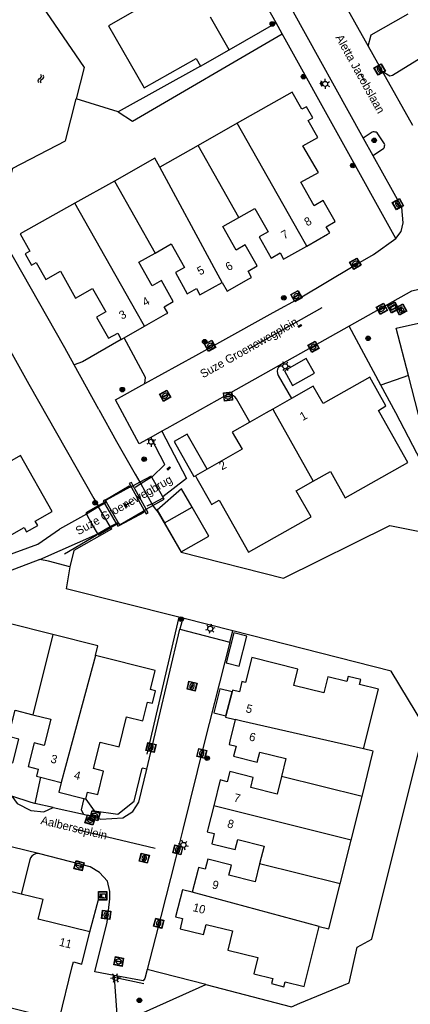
# Model space of a CAD drawing. Header units: metres. Extents: x 93870 to 95789, y 463036 to 464040.
# Tile 329 of 344: x 95604 to 95651, y 463429 to 463547. Entities that reach past the tile are written whole.
import ezdxf
from ezdxf.enums import TextEntityAlignment as Align

# ---------------------------------------------------------------- set-up
doc = ezdxf.new("R2010")
doc.units = ezdxf.units.M
doc.header["$LTSCALE"] = 25.4
for name, color, linetype in [('B_BEBOUWINGSGRENS_0', 1, 'Continuous'), ('B_LUIFEL_1', 200, 'Continuous'), ('B_TUSSENMUUR_0', 7, 'Continuous'), ('G_GRENS_ALGEMEEN_0', 7, 'Continuous'), ('K_KUNSTWERKGRENS_0', 1, 'Continuous'), ('K_KUNSTWERKGRENS_1', 1, 'Continuous'), ('Q_BALUSTRADE_LIJN_0', 193, 'Continuous'), ('Q_BALUSTRADE_LIJN_1', 193, 'Continuous'), ('Q_BOOM_0', 3, 'Continuous'), ('Q_CAI-KAST_0', 10, 'Continuous'), ('Q_DAMWAND_0', 6, 'Continuous'), ('Q_ELEKTRAKAST_0', 7, 'Continuous'), ('Q_INSPECTIE_OF_RIOOLPUT_0', 253, 'Continuous'), ('Q_KOLK_0', 254, 'Continuous'), ('Q_LICHTMAST_0', 2, 'Continuous'), ('Q_STRAATNAAMBORD_0', 7, 'Continuous'), ('S_GBKN_SYMBOOL_OV_GROOT_0', 7, 'Continuous'), ('S_GBKN_SYMBOOL_OV_GROOT_1', 7, 'Continuous'), ('S_GBKN_SYMBOOL_WATER_0', 7, 'Continuous'), ('T_CULTUURGRENS_0', 76, 'Continuous'), ('T_HAAG_0', 87, 'Continuous'), ('T_HEK_0', 57, 'Continuous'), ('T_HEK_LIJN_0', 6, 'Continuous'), ('T_MUUR_30CM_LIJN_0', 10, 'Continuous'), ('T_WALBESCHERMING_0', 45, 'Continuous'), ('V_WEGGRENS_0', 7, 'Continuous'), ('V_WEGGRENS_1', 7, 'Continuous'), ('Z_GBKN_HUISNUMMER_0', 252, 'Continuous'), ('Z_KUNSTWERKNAAM_1', 252, 'Continuous'), ('Z_STRAATNAAM_0', 252, 'Continuous')]:
    doc.layers.add(name, color=color, linetype=linetype)

# ---------------------------------------------------------------- blocks, each defined once
blk = doc.blocks.new('Q_STRAATNAAMBORD')
for points in [[(-0.5, 0.5), (0.5, 0.5), (0.5, -0.5), (-0.5, -0.5)], [(-0.37, 0.22), (0.36, 0.22), (0.36, -0.21), (-0.37, -0.21)]]:
    blk.add_lwpolyline(points, close=True)
for points in [[(-0.44, 0.46), (0.44, 0.46, -0.414214), (0.46, 0.44), (0.46, -0.44, -0.414214), (0.44, -0.46), (-0.44, -0.46, -0.414214), (-0.46, -0.44), (-0.46, 0.44), (-0.46, 0.44), (-0.46, 0.45), (-0.46, 0.45), (-0.46, 0.45), (-0.46, 0.45), (-0.46, 0.45), (-0.46, 0.45), (-0.46, 0.46), (-0.46, 0.46), (-0.46, 0.46), (-0.45, 0.46), (-0.45, 0.46), (-0.45, 0.46), (-0.45, 0.46), (-0.45, 0.46), (-0.45, 0.46), (-0.44, 0.46), (-0.44, 0.46)], [(-0.29, 0.16), (0.28, 0.16, -0.414214), (0.3, 0.14), (0.3, -0.13, -0.414214), (0.28, -0.16), (-0.29, -0.16, -0.414214), (-0.31, -0.13), (-0.31, 0.14), (-0.31, 0.14), (-0.31, 0.14), (-0.31, 0.14), (-0.31, 0.15), (-0.31, 0.15), (-0.31, 0.15), (-0.3, 0.15), (-0.3, 0.15), (-0.3, 0.15), (-0.3, 0.16), (-0.3, 0.16), (-0.3, 0.16), (-0.3, 0.16), (-0.29, 0.16), (-0.29, 0.16), (-0.29, 0.16), (-0.29, 0.16), (-0.29, 0.16)]]:
    blk.add_lwpolyline(points, format="xyb")
blk = doc.blocks.new('Q_CAI-KAST')
for points in [[(-0.5, 0.5), (0.5, 0.5), (0.5, -0.5), (-0.5, -0.5)], [(-0.26, 0.26), (0.25, 0.26), (0.25, 0.19), (-0.26, 0.19)], [(-0.26, 0.11), (0.25, 0.11), (0.25, -0.33), (-0.26, -0.33)]]:
    blk.add_lwpolyline(points, close=True)
blk.add_lwpolyline([(-0.44, 0.46), (0.44, 0.46, -0.414214), (0.46, 0.44), (0.46, -0.44, -0.414214), (0.44, -0.46), (-0.44, -0.46, -0.414214), (-0.46, -0.44), (-0.46, 0.44), (-0.46, 0.44), (-0.46, 0.45), (-0.46, 0.45), (-0.46, 0.45), (-0.46, 0.45), (-0.46, 0.45), (-0.46, 0.45), (-0.46, 0.46), (-0.46, 0.46), (-0.46, 0.46), (-0.45, 0.46), (-0.45, 0.46), (-0.45, 0.46), (-0.45, 0.46), (-0.45, 0.46), (-0.45, 0.46), (-0.44, 0.46), (-0.44, 0.46)], format="xyb")
blk.add_circle((-0.18, -0.03), 0.0354)
blk = doc.blocks.new('Q_ELEKTRAKAST')
for points in [[(-0.5, 0.5), (0.5, 0.5), (0.5, -0.5), (-0.5, -0.5)], [(-0.26, 0.26), (0.25, 0.26), (0.25, 0.19), (-0.26, 0.19)], [(-0.26, 0.11), (0.25, 0.11), (0.25, -0.33), (-0.26, -0.33)]]:
    blk.add_lwpolyline(points, close=True)
blk.add_lwpolyline([(-0.44, 0.46), (0.44, 0.46, -0.414214), (0.46, 0.44), (0.46, -0.44, -0.414214), (0.44, -0.46), (-0.44, -0.46, -0.414214), (-0.46, -0.44), (-0.46, 0.44), (-0.46, 0.44), (-0.46, 0.45), (-0.46, 0.45), (-0.46, 0.45), (-0.46, 0.45), (-0.46, 0.45), (-0.46, 0.45), (-0.46, 0.46), (-0.46, 0.46), (-0.46, 0.46), (-0.45, 0.46), (-0.45, 0.46), (-0.45, 0.46), (-0.45, 0.46), (-0.45, 0.46), (-0.45, 0.46), (-0.44, 0.46), (-0.44, 0.46)], format="xyb")
blk.add_lwpolyline([(-0.18, 0, -1), (-0.18, -0.07, -1)], format="xyb", close=True)
blk.add_lwpolyline([(0.04, 0.09), (-0.06, -0.11), (0.04, -0.11), (-0.06, -0.31)])
blk = doc.blocks.new('Q_LICHTMAST')
for points in [[(-0.26, 0.15), (-0.52, 0.3)], [(0, 0.3), (0, 0.6)], [(0.26, 0.15), (0.52, 0.3)], [(-0.26, -0.15), (-0.52, -0.3)], [(0, -0.3), (0, -0.6)], [(0.26, -0.15), (0.52, -0.3)]]:
    blk.add_lwpolyline(points)
blk.add_circle((0, 0), 0.3)
blk = doc.blocks.new('Q_KOLK')
blk.add_lwpolyline([(-0.5, 0.5), (0.5, 0.5), (0.5, -0.5), (-0.5, -0.5)], close=True)
for points in [[(-0.44, 0.46), (0.44, 0.46, -0.414214), (0.46, 0.44), (0.46, -0.44, -0.414214), (0.44, -0.46), (-0.44, -0.46, -0.414214), (-0.46, -0.44), (-0.46, 0.44, -0.414214), (-0.44, 0.46)], [(-0.34, 0.1, 0.380426), (-0.28, -0.18)], [(-0.01, 0.27, 0.240218), (-0.34, 0.1)], [(-0.19, 0.04, 0.853344), (-0.19, -0.03)], [(0.33, 0.11, 0.240191), (-0.01, 0.27)], [(0.18, -0.03, 0.849746), (0.18, 0.04)], [(0.27, -0.18, 0.380426), (0.33, 0.11)], [(-0.28, -0.18, 0.148452), (0.01, -0.26)], [(0.01, -0.26, 0.131742), (0.27, -0.18)]]:
    blk.add_lwpolyline(points, format="xyb")
for points in [[(-0.19, 0.04), (0.18, 0.04)], [(0.18, -0.03), (-0.19, -0.03)]]:
    blk.add_lwpolyline(points)
blk = doc.blocks.new('Q_INSPECTIE_OF_RIOOLPUT')
blk.add_lwpolyline([(-0.5, 0.5), (0.5, 0.5), (0.5, -0.5), (-0.5, -0.5)], close=True)
for points in [[(-0.44, 0.46), (0.44, 0.46, -0.414214), (0.46, 0.44), (0.46, -0.44, -0.414214), (0.44, -0.46), (-0.44, -0.46, -0.414214), (-0.46, -0.44), (-0.46, 0.44), (-0.46, 0.44), (-0.46, 0.45), (-0.46, 0.45), (-0.46, 0.45), (-0.46, 0.45), (-0.46, 0.45), (-0.46, 0.45), (-0.46, 0.46), (-0.46, 0.46), (-0.46, 0.46), (-0.45, 0.46), (-0.45, 0.46), (-0.45, 0.46), (-0.45, 0.46), (-0.45, 0.46), (-0.45, 0.46), (-0.44, 0.46), (-0.44, 0.46)], [(-0.34, 0.1, 0.380426), (-0.28, -0.18)], [(-0.01, 0.27, 0.240218), (-0.34, 0.1)], [(-0.19, 0.04, 0.853344), (-0.19, -0.03)], [(0.33, 0.11, 0.240191), (-0.01, 0.27)], [(0.18, -0.03, 0.849746), (0.18, 0.04)], [(0.27, -0.18, 0.380426), (0.33, 0.11)], [(-0.28, -0.18, 0.148452), (0.01, -0.26)], [(0.01, -0.26, 0.131742), (0.27, -0.18)]]:
    blk.add_lwpolyline(points, format="xyb")
for points in [[(-0.19, 0.04), (0.18, 0.04)], [(0.18, -0.03), (-0.19, -0.03)]]:
    blk.add_lwpolyline(points)
blk = doc.blocks.new('Q_BOOM')
for radius in [0.27, 0.18, 0.09]:
    blk.add_circle((0, 0), radius)
blk = doc.blocks.new('S_GBKN_SYMBOOL_WATER')
for points in [[(-0.5, 0.15), (-0.44, 0.21), (-0.31, 0.27), (-0.19, 0.27), (-0.06, 0.21), (0, 0.15), (0.06, 0.09), (0.19, 0.02), (0.31, 0.02), (0.44, 0.09), (0.5, 0.15)], [(-0.5, -0.15), (-0.44, -0.09), (-0.31, -0.02), (-0.19, -0.02), (-0.06, -0.09), (0, -0.15), (0.06, -0.21), (0.19, -0.27), (0.31, -0.27), (0.44, -0.21), (0.5, -0.15)]]:
    blk.add_lwpolyline(points)
blk = doc.blocks.new('S_GBKN_SYMBOOL_OV_GROOT')
for points in [[(-0.21875, 0.0625), (0.21875, 0.0625)], [(-0.21875, 0), (0.21875, 0)], [(-0.1875, 0.0625), (-0.1875, 0)], [(-0.125, 0.09375), (-0.125, 0.0625)], [(-0.125, 0), (-0.125, -0.0625)], [(-0.0625, 0.0625), (-0.0625, 0)], [(0, 0.09375), (0, 0.0625)], [(0, 0), (0, -0.0625)], [(0.0625, 0.0625), (0.0625, 0)], [(0.125, 0.09375), (0.125, 0.0625)], [(0.125, 0), (0.125, -0.0625)], [(0.1875, 0.0625), (0.1875, 0)], [(-0.21875, -0.0625), (0.21875, -0.0625)], [(-0.1875, -0.0625), (-0.1875, -0.09375)], [(-0.0625, -0.0625), (-0.0625, -0.09375)], [(0.0625, -0.0625), (0.0625, -0.09375)], [(0.1875, -0.0625), (0.1875, -0.09375)]]:
    blk.add_lwpolyline(points)

msp = doc.modelspace()

# ---------------------------------------------------------------- linework, layer by layer
at = {"layer": 'B_BEBOUWINGSGRENS_0'}
for p, q in [((95628.84, 463543.46), (95626.61, 463547.35)), ((95625.4, 463541.51), (95628.84, 463543.46)), ((95629.81, 463534.66), (95625.12, 463532.01)), ((95625.12, 463532.01), (95620.54, 463529.43)), ((95615.1, 463527.75), (95610.39, 463525.1)), ((95616.26, 463508.98), (95618.71, 463510.37)), ((95615.93, 463508.79), (95616.26, 463508.98)), ((95636.43, 463503.28), (95639.04, 463504.76)), ((95636.28, 463501.7), (95634.05, 463500.44)), ((95626.2, 463493.26), (95624.79, 463492.46)), ((95620.23, 463488.36), (95621.11, 463486.82)), ((95621.11, 463486.82), (95624.41, 463488.71)), ((95629.18, 463466.58), (95628.45, 463463.71)), ((95644.73, 463454.08), (95646.04, 463459.32)), ((95606.28, 463456.37), (95608.75, 463455.74)), ((95611.45, 463453.82), (95611.69, 463453.76)), ((95643.42, 463448.84), (95644.73, 463454.08)), ((95642.11, 463443.6), (95643.42, 463448.84)), ((95603.95, 463442.37), (95601.18, 463443.06))]:
    msp.add_line(p, q, dxfattribs=at)
for points in [[(95616.37, 463550.18), (95617.54, 463548.13), (95614.42, 463546.35), (95618.67, 463538.89), (95624.89, 463542.41), (95625.4, 463541.51)], [(95637.66, 463531.97), (95639.43, 463532.97), (95638.29, 463535), (95638.83, 463535.3), (95638.07, 463536.64), (95637.53, 463536.34), (95636.38, 463538.37), (95629.81, 463534.66)], [(95638.11, 463519.97), (95640.59, 463521.38), (95640.86, 463521.53), (95640.44, 463522.28), (95641.52, 463522.89), (95640.09, 463525.42), (95639, 463524.8), (95637.41, 463527.6), (95639.51, 463528.77), (95637.66, 463531.97)], [(95620.54, 463529.43), (95619.95, 463530.48), (95615.1, 463527.75)], [(95610.39, 463525.1), (95603.82, 463521.41), (95604.98, 463519.36), (95604.43, 463519.05), (95605.2, 463517.69), (95605.75, 463518), (95606.9, 463515.96), (95608.65, 463516.94), (95610.47, 463513.73), (95612.49, 463514.89), (95614.07, 463512.08), (95612.98, 463511.46), (95614.41, 463508.94), (95615.5, 463509.55), (95615.93, 463508.79)], [(95629.98, 463523.38), (95631.9, 463524.47), (95633.49, 463521.67), (95632.41, 463521.05), (95633.85, 463518.53), (95634.93, 463519.15), (95635.35, 463518.4), (95635.61, 463518.55), (95638.11, 463519.97)], [(95627.98, 463515.61), (95628.59, 463514.55), (95631.2, 463516.04), (95631.52, 463516.22), (95631.1, 463516.96), (95632.18, 463517.58), (95630.74, 463520.11), (95629.66, 463519.49), (95628.07, 463522.29), (95629.98, 463523.38)], [(95619.98, 463519.13), (95621.91, 463520.22), (95623.5, 463517.4), (95622.41, 463516.79), (95623.83, 463514.26), (95624.92, 463514.88), (95625.34, 463514.12), (95625.68, 463514.31), (95627.98, 463515.61)], [(95618.71, 463510.37), (95621.24, 463511.8), (95621.49, 463511.94), (95621.07, 463512.7), (95622.15, 463513.31), (95620.73, 463515.84), (95619.64, 463515.22), (95618.05, 463518.04), (95619.98, 463519.13)], [(95639.04, 463504.76), (95638.06, 463506.5), (95635.45, 463505.02), (95636.43, 463503.28)], [(95646.86, 463500), (95646.7, 463500.28), (95647.58, 463500.82), (95645.65, 463504.25), (95640.08, 463501.1), (95638.9, 463503.18), (95636.28, 463501.7)], [(95634.05, 463500.44), (95633.27, 463500), (95631.29, 463498.88)], [(95638.9, 463491.82), (95640.97, 463492.98), (95642.73, 463489.84), (95650.21, 463494.05), (95646.86, 463500)], [(95631.29, 463498.88), (95629.21, 463497.7), (95630.39, 463495.63), (95626.2, 463493.26)], [(95601.29, 463486.89), (95602.27, 463485.13), (95604.3, 463486.28), (95604.6, 463485.74), (95605.94, 463486.5), (95605.63, 463487.04), (95607.65, 463488.19), (95603.88, 463494.88), (95602.83, 463494.29)], [(95624.79, 463492.46), (95624.97, 463492.13), (95626.59, 463489.27), (95626.73, 463489.03), (95627.63, 463489.54), (95631.14, 463483.32), (95638.63, 463487.53), (95636.86, 463490.66), (95638.9, 463491.82)], [(95624.41, 463488.71), (95623.15, 463490.91), (95620.23, 463488.36)], [(95607.76, 463473.44), (95602.37, 463474.8), (95602.08, 463473.63)], [(95612.84, 463470.93), (95613.13, 463472.09), (95607.76, 463473.44)], [(95630.03, 463469.66), (95630.96, 463473.25), (95629.39, 463473.65), (95628.46, 463470.07), (95630.03, 463469.66)], [(95616.56, 463463.59), (95618.5, 463463.11), (95619.06, 463465.37), (95619.67, 463465.22), (95620.04, 463466.71), (95619.44, 463466.86), (95620, 463469.14), (95612.84, 463470.93)], [(95636.58, 463467.37), (95637.07, 463469.31), (95631.56, 463470.71), (95630.8, 463467.72), (95630.37, 463467.84), (95630.06, 463466.6), (95629.23, 463466.79), (95629.18, 463466.58)], [(95644.91, 463459.76), (95646.7, 463466.91), (95644.42, 463467.47), (95644.57, 463468.07), (95643.08, 463468.44), (95642.93, 463467.84), (95640.66, 463468.4), (95640.17, 463466.47), (95636.58, 463467.37)], [(95601.23, 463457.64), (95601.52, 463457.57), (95601.74, 463458.41), (95602.95, 463458.11), (95603.66, 463460.94), (95602.45, 463461.25), (95603.25, 463464.39), (95605.37, 463463.85)], [(95605.37, 463463.85), (95607.51, 463463.31), (95606.72, 463460.17), (95605.51, 463460.47), (95604.79, 463457.64), (95606, 463457.34), (95605.79, 463456.49), (95606.28, 463456.37)], [(95611.69, 463453.76), (95611.9, 463454.6), (95613.11, 463454.29), (95613.81, 463457.11), (95612.6, 463457.41), (95613.39, 463460.57), (95615.67, 463460), (95616.56, 463463.59)], [(95628.45, 463463.71), (95628.4, 463463.57), (95629.57, 463463.27)], [(95629.57, 463463.27), (95628.92, 463460.67), (95628.83, 463460.3), (95629.67, 463460.09), (95629.36, 463458.88), (95632.18, 463458.18), (95632.49, 463459.39), (95635.63, 463458.6), (95635.09, 463456.47)], [(95646.04, 463459.32), (95646.08, 463459.47), (95644.91, 463459.76)], [(95635.09, 463456.47), (95634.56, 463454.34), (95631.42, 463455.12), (95631.72, 463456.34), (95628.9, 463457.04), (95628.6, 463455.83), (95627.77, 463456.04), (95626.99, 463452.95)], [(95608.75, 463455.74), (95608.45, 463454.58), (95611.45, 463453.82)], [(95626.99, 463452.95), (95626.29, 463450.16), (95626.21, 463449.83), (95627.05, 463449.63), (95626.75, 463448.41), (95629.57, 463447.7), (95629.87, 463448.92), (95633.01, 463448.13), (95632.48, 463445.99)], [(95632.48, 463445.99), (95631.94, 463443.86), (95628.8, 463444.65), (95629.11, 463445.86), (95626.29, 463446.57), (95625.98, 463445.35), (95625.15, 463445.56), (95625.07, 463445.22), (95624.41, 463442.61)], [(95624.41, 463442.61), (95623.25, 463442.9), (95622.43, 463439.65), (95623.27, 463439.44), (95622.96, 463438.23), (95625.77, 463437.53), (95626.08, 463438.74), (95629.24, 463437.96), (95628.68, 463435.66), (95632.26, 463434.77), (95631.77, 463432.84), (95634.05, 463432.27), (95633.89, 463431.67), (95635.39, 463431.29), (95635.54, 463431.89), (95637.81, 463431.32), (95639.6, 463438.5)], [(95639.6, 463438.5), (95640.76, 463438.21), (95642.11, 463443.6)], [(95612.18, 463437.84), (95605.99, 463439.37), (95606.57, 463441.72), (95603.95, 463442.37)], [(95598.75, 463433.45), (95601.03, 463432.88), (95600.16, 463429.39), (95608.5, 463427.31), (95610.07, 463433.7), (95610.21, 463434.25), (95611.22, 463433.99), (95612.18, 463437.84)]]:
    msp.add_lwpolyline(points, dxfattribs=at)
at = {"layer": 'B_LUIFEL_1'}
for points in [[(95626.2, 463493.26), (95623.82, 463497.46), (95622.24, 463496.57)], [(95622.24, 463496.57), (95624.62, 463492.36), (95624.79, 463492.46)], [(95621.11, 463486.82), (95623.1, 463483.35), (95626.4, 463485.24), (95624.41, 463488.71)], [(95629.18, 463466.58), (95627.73, 463466.95), (95627, 463464.08), (95628.45, 463463.71)], [(95628.45, 463463.71), (95629.18, 463466.58), (95629.18, 463466.58)]]:
    msp.add_lwpolyline(points, dxfattribs=at)
at = {"layer": 'B_TUSSENMUUR_0'}
for p, q in [((95629.98, 463523.38), (95625.12, 463532.01)), ((95615.1, 463527.75), (95619.98, 463519.13)), ((95607.76, 463473.44), (95605.37, 463463.85)), ((95644.73, 463454.08), (95635.09, 463456.47)), ((95642.11, 463443.6), (95632.48, 463445.99))]:
    msp.add_line(p, q, dxfattribs=at)
for points in [[(95638.11, 463519.97), (95637.13, 463521.71), (95629.81, 463534.66)], [(95627.98, 463515.61), (95627.03, 463517.37), (95620.54, 463529.43)], [(95618.71, 463510.37), (95617.73, 463512.11), (95610.39, 463525.1)], [(95634.05, 463500.44), (95634.3, 463500), (95638.9, 463491.82)], [(95612.84, 463470.93), (95609.27, 463457.67), (95608.75, 463455.74)], [(95644.91, 463459.76), (95630.36, 463463.09), (95629.57, 463463.27)], [(95643.42, 463448.84), (95628.93, 463452.47), (95626.99, 463452.95)], [(95639.6, 463438.5), (95626.34, 463442.09), (95624.41, 463442.61)]]:
    msp.add_lwpolyline(points, dxfattribs=at)
at = {"layer": 'G_GRENS_ALGEMEEN_0'}
for p, q in [((95623.29, 463475.42), (95622.95, 463474.08)), ((95628.93, 463472.53), (95629.29, 463473.9)), ((95618.98, 463457.33), (95618.42, 463457.47)), ((95606.28, 463456.37), (95605.6, 463453.23)), ((95626.03, 463431.57), (95619.04, 463433.36)), ((95615.07, 463432.65), (95615.09, 463432.43)), ((95615.09, 463432.43), (95615.49, 463426.8))]:
    msp.add_line(p, q, dxfattribs=at)
for points in [[(95645.46, 463543.89), (95645.83, 463545.25), (95650.25, 463547.76)], [(95615.57, 463536.05), (95617.29, 463534.92), (95635.19, 463545.37)], [(95647.13, 463540.9), (95648.05, 463540.36), (95648.39, 463540.43), (95652.83, 463543.19)], [(95615.93, 463508.79), (95611.28, 463506.1), (95610.29, 463505.76)], [(95618.75, 463503.49), (95618.83, 463504.24), (95616.26, 463508.98)], [(95635.09, 463505.83), (95634.88, 463505.67), (95634.72, 463505.46), (95634.62, 463505.22), (95634.59, 463504.97), (95634.62, 463504.71), (95634.71, 463504.47), (95636.28, 463501.7)], [(95631.29, 463498.88), (95630.66, 463500), (95629.71, 463501.67), (95629.56, 463501.87), (95629.35, 463502.03), (95629.11, 463502.14), (95628.86, 463502.17), (95628.6, 463502.14), (95628.36, 463502.05)], [(95611.45, 463453.82), (95611.15, 463452.45), (95611.4, 463451.96)], [(95606.19, 463447.2), (95605.93, 463447.22), (95605.68, 463447.18), (95605.44, 463447.08), (95605.24, 463446.92), (95605.08, 463446.71), (95604.98, 463446.47), (95603.95, 463442.37)]]:
    msp.add_lwpolyline(points, dxfattribs=at)
at = {"layer": 'K_KUNSTWERKGRENS_0'}
for p, q in [((95619.5, 463492.42), (95618.14, 463491.69)), ((95616.87, 463491.55), (95617.11, 463491.13)), ((95617.11, 463491.13), (95618.68, 463488.32)), ((95618.92, 463488.46), (95617.36, 463491.26)), ((95613.87, 463489.25), (95613.92, 463489.16)), ((95613.92, 463489.16), (95615.32, 463486.76)), ((95614.16, 463489.31), (95614.11, 463489.4)), ((95615.67, 463486.66), (95614.16, 463489.31)), ((95611.76, 463487.88), (95611.77, 463487.85)), ((95611.77, 463487.85), (95612.38, 463486.76)), ((95618.68, 463488.32), (95618.91, 463487.89)), ((95612.38, 463486.76), (95613.1, 463485.53)), ((95615.32, 463486.76), (95615.38, 463486.66)), ((95615.74, 463486.55), (95615.67, 463486.66)), ((95613.1, 463485.53), (95613.11, 463485.51)), ((95613.11, 463485.51), (95613.18, 463485.4)), ((95613.18, 463485.4), (95614.67, 463486.26))]:
    msp.add_line(p, q, dxfattribs=at)
for points in [[(95617.36, 463491.26), (95617.15, 463491.64), (95616.87, 463491.55)], [(95613.16, 463488.85), (95611.68, 463488.01), (95611.76, 463487.88)], [(95614.11, 463489.4), (95614, 463489.58), (95613.75, 463489.47), (95613.87, 463489.25)], [(95618.91, 463487.89), (95619.16, 463488.03), (95618.92, 463488.46)], [(95615.38, 463486.66), (95615.52, 463486.42), (95615.74, 463486.55)]]:
    msp.add_lwpolyline(points, dxfattribs=at)
at = {"layer": 'K_KUNSTWERKGRENS_1'}
for p, q in [((95619.5, 463492.42), (95618.14, 463491.69)), ((95619.56, 463492.3), (95619.5, 463492.42)), ((95619.57, 463492.28), (95619.56, 463492.3)), ((95620.91, 463489.96), (95619.57, 463492.28)), ((95617.36, 463491.26), (95617.11, 463491.13)), ((95618.14, 463491.69), (95617.36, 463491.26)), ((95613.87, 463489.25), (95613.16, 463488.85)), ((95618.92, 463488.46), (95619.72, 463488.91)), ((95615.74, 463486.55), (95618.66, 463488.12)), ((95618.68, 463488.32), (95618.92, 463488.46)), ((95614.67, 463486.26), (95615.38, 463486.66)), ((95615.38, 463486.66), (95615.58, 463486.78)), ((95615.58, 463486.78), (95615.74, 463486.55))]:
    msp.add_line(p, q, dxfattribs=at)
for points in [[(95616.96, 463491.11), (95616.89, 463491.23), (95614.03, 463489.56), (95614.11, 463489.4)], [(95617.11, 463491.13), (95616.99, 463491.07), (95616.96, 463491.11)], [(95619.72, 463488.91), (95621.08, 463489.68), (95620.91, 463489.96)], [(95614.11, 463489.4), (95614.11, 463489.39), (95613.87, 463489.25)], [(95618.66, 463488.12), (95618.57, 463488.25), (95618.64, 463488.3), (95618.68, 463488.32)]]:
    msp.add_lwpolyline(points, dxfattribs=at)
at = {"layer": 'Q_BALUSTRADE_LIJN_0'}
msp.add_line((95609.14, 463483.13), (95613.02, 463485.38), dxfattribs=at)
at = {"layer": 'Q_BALUSTRADE_LIJN_1'}
for p, q in [((95619.56, 463492.3), (95618.26, 463491.48)), ((95619.58, 463492.31), (95619.56, 463492.3)), ((95616.96, 463491.11), (95614.11, 463489.56)), ((95616.97, 463491.12), (95616.96, 463491.11)), ((95618.26, 463491.48), (95617.6, 463491.06)), ((95613.22, 463488.74), (95611.77, 463487.85)), ((95613.92, 463489.16), (95613.22, 463488.74)), ((95614.16, 463489.31), (95613.92, 463489.16)), ((95614.16, 463489.31), (95614.16, 463489.31)), ((95619.6, 463489.12), (95618.97, 463488.82)), ((95611.77, 463487.85), (95611.73, 463487.83)), ((95615.79, 463486.62), (95618.54, 463488.22)), ((95613.1, 463485.53), (95614.6, 463486.37)), ((95614.6, 463486.37), (95615.32, 463486.76)), ((95615.32, 463486.76), (95615.53, 463486.88)), ((95613.08, 463485.52), (95613.1, 463485.53))]:
    msp.add_line(p, q, dxfattribs=at)
msp.add_lwpolyline([(95620.98, 463489.83), (95619.7, 463489.16), (95619.6, 463489.12)], dxfattribs=at)
at = {"layer": 'Q_DAMWAND_0'}
for p, q in [((95618.14, 463491.69), (95618.14, 463491.69)), ((95618.14, 463491.69), (95618.26, 463491.48)), ((95618.26, 463491.48), (95619.6, 463489.12)), ((95612.66, 463489.75), (95613.16, 463488.85)), ((95613.22, 463488.74), (95613.16, 463488.85)), ((95614.6, 463486.37), (95613.22, 463488.74)), ((95619.6, 463489.12), (95619.72, 463488.91)), ((95614.67, 463486.26), (95614.6, 463486.37)), ((95609.77, 463481.56), (95609.32, 463478.93)), ((95615.49, 463426.8), (95626.03, 463431.57))]:
    msp.add_line(p, q, dxfattribs=at)
for points in [[(95602.05, 463525.94), (95602.94, 463529.28), (95609.26, 463532.55), (95610.55, 463537.58)], [(95613.26, 463500.41), (95615.34, 463496.57), (95617.59, 463492.66), (95618.14, 463491.69)], [(95619.72, 463488.91), (95619.85, 463488.67), (95620.36, 463488.08)], [(95614.67, 463486.26), (95614.78, 463486.06), (95610.26, 463483.5), (95609.77, 463481.56)]]:
    msp.add_lwpolyline(points, dxfattribs=at)
at = {"layer": 'T_CULTUURGRENS_0'}
for p, q in [((95650.28, 463504.47), (95646.98, 463503.3)), ((95607.79, 463452.75), (95605.6, 463453.23))]:
    msp.add_line(p, q, dxfattribs=at)
for points in [[(95602.85, 463454.12), (95603.49, 463453.24), (95605.1, 463452.39), (95606.66, 463452.23), (95607.79, 463452.75)], [(95605.6, 463453.23), (95605.14, 463453.34), (95602.85, 463454.12)]]:
    msp.add_lwpolyline(points, dxfattribs=at)
at = {"layer": 'T_HAAG_0'}
for points in [[(95591.53, 463479.4), (95601.92, 463482.8), (95605.94, 463484.27), (95608.55, 463486.06)], [(95606.19, 463482.44), (95601.49, 463480.66), (95596.79, 463479.33), (95590.75, 463477.09)], [(95609.77, 463481.56), (95607.24, 463482.24), (95606.19, 463482.44)]]:
    msp.add_lwpolyline(points, dxfattribs=at)
at = {"layer": 'T_HEK_0'}
for p, q in [((95628.84, 463543.46), (95634.45, 463546.71)), ((95625.4, 463541.51), (95615.57, 463536.05)), ((95615.57, 463536.05), (95610.55, 463537.58)), ((95646.98, 463503.3), (95643.18, 463510.37)), ((95611.76, 463487.88), (95608.55, 463486.06)), ((95606.19, 463482.44), (95613.11, 463485.51))]:
    msp.add_line(p, q, dxfattribs=at)
for points in [[(95654.84, 463488.34), (95648.76, 463500), (95646.98, 463503.3)], [(95611.69, 463453.76), (95612.67, 463452.33), (95615.52, 463451.95), (95617.47, 463453.51), (95618.42, 463457.47)]]:
    msp.add_lwpolyline(points, dxfattribs=at)
at = {"layer": 'T_HEK_LIJN_0'}
for p, q in [((95622.83, 463475.53), (95618.99, 463459.15)), ((95615.09, 463432.43), (95618.62, 463431.68))]:
    msp.add_line(p, q, dxfattribs=at)
at = {"layer": 'T_MUUR_30CM_LIJN_0'}
msp.add_line((95612.18, 463437.84), (95613.33, 463442.17), dxfattribs=at)
at = {"layer": 'T_WALBESCHERMING_0'}
for p, q in [((95613.26, 463500.41), (95610.29, 463505.76)), ((95622.83, 463475.53), (95609.32, 463478.93)), ((95623.29, 463475.42), (95622.83, 463475.53)), ((95629.29, 463473.9), (95623.29, 463475.42))]:
    msp.add_line(p, q, dxfattribs=at)
for points in [[(95600.89, 463550.93), (95605.94, 463549.48), (95611.51, 463541.36), (95610.55, 463537.58)], [(95589.64, 463531.83), (95591.7, 463526.64), (95596.26, 463518.89), (95604.86, 463503.44), (95612.66, 463489.75)], [(95610.29, 463505.76), (95609.18, 463507.77), (95601.01, 463522.1), (95602.05, 463525.94)], [(95620.36, 463488.08), (95623.1, 463483.3), (95635.32, 463480.2), (95648.05, 463486.51), (95655.06, 463485.13)], [(95643.18, 463431.77), (95644.13, 463436.04), (95645.91, 463436.99), (95652.23, 463462.41), (95648.21, 463469.05), (95629.29, 463473.9)], [(95626.03, 463431.57), (95636.3, 463428.88), (95637.29, 463429.3), (95643.18, 463431.77)]]:
    msp.add_lwpolyline(points, dxfattribs=at)
at = {"layer": 'V_WEGGRENS_0'}
for p, q in [((95634.45, 463546.71), (95632.26, 463550.65)), ((95641.87, 463550.29), (95645.46, 463543.89)), ((95636.28, 463548.35), (95644.87, 463532.9)), ((95635.19, 463545.37), (95634.45, 463546.71)), ((95645.46, 463543.89), (95647.13, 463540.9)), ((95647.13, 463540.9), (95650.76, 463534.43)), ((95644.87, 463532.9), (95646.04, 463530.79)), ((95646.04, 463530.79), (95649.49, 463524.59)), ((95643.18, 463510.37), (95635.09, 463505.83)), ((95635.09, 463505.83), (95628.36, 463502.05)), ((95620.78, 463497.79), (95619.47, 463497.06)), ((95618.98, 463457.33), (95622.95, 463474.08)), ((95622.95, 463474.08), (95628.93, 463472.53)), ((95607.79, 463452.75), (95611.4, 463451.96)), ((95606.19, 463447.2), (95598.7, 463449))]:
    msp.add_line(p, q, dxfattribs=at)
for points in [[(95648.77, 463520.88), (95635.54, 463544.74), (95635.19, 463545.37)], [(95646.04, 463530.79), (95647.3, 463531.63), (95647.36, 463531.74), (95647.4, 463531.85), (95647.43, 463531.97), (95647.44, 463532.09), (95647.43, 463532.21), (95646.56, 463533.53), (95646.44, 463533.59), (95646.32, 463533.62), (95646.19, 463533.64), (95646.06, 463533.63), (95645.93, 463533.6), (95644.87, 463532.9)], [(95648.77, 463520.88), (95649.43, 463521.7), (95649.64, 463522.74), (95649.49, 463524.59)], [(95618.75, 463503.49), (95624.84, 463506.86), (95627.72, 463508.46), (95634.11, 463512), (95637.32, 463513.78), (95643.69, 463517.54), (95646.09, 463518.96), (95648.77, 463520.88)], [(95652.27, 463514.93), (95650.66, 463514.57), (95643.18, 463510.37)], [(95650.28, 463504.47), (95648.82, 463510.15), (95654.14, 463511.35)], [(95657.62, 463494.72), (95653.13, 463493.41), (95650.28, 463504.47)], [(95619.47, 463497.06), (95618.09, 463496.28), (95615.25, 463501.55), (95618.75, 463503.49)], [(95628.36, 463502.05), (95621.38, 463498.13), (95620.78, 463497.79)], [(95619.57, 463492.28), (95621.16, 463493.82), (95619.47, 463497.06)], [(95620.78, 463497.79), (95623.73, 463492.14), (95620.91, 463489.96)], [(95628.93, 463472.53), (95625.83, 463460.46), (95623.3, 463450.12), (95622.42, 463446.61), (95620.66, 463439.7), (95619.04, 463433.36)], [(95611.4, 463451.96), (95613.49, 463451.33), (95616.1, 463451.52), (95617.31, 463452.26), (95618.04, 463453.39), (95618.98, 463457.33)], [(95615.07, 463432.65), (95612.75, 463433.09), (95614.26, 463439), (95614.57, 463441.83), (95614.57, 463442.7), (95614.29, 463443.92), (95613.34, 463444.95), (95612.19, 463445.64), (95606.19, 463447.2)], [(95619.04, 463433.36), (95618.76, 463432.28), (95618.55, 463431.99), (95615.07, 463432.65)]]:
    msp.add_lwpolyline(points, dxfattribs=at)
at = {"layer": 'V_WEGGRENS_1'}
msp.add_line((95615.58, 463486.78), (95615.67, 463486.66), dxfattribs=at)
msp.add_lwpolyline([(95615.67, 463486.66), (95615.73, 463486.58), (95618.66, 463488.12)], dxfattribs=at)
at = {"layer": 'Z_KUNSTWERKNAAM_1'}
msp.add_line((95616.3, 463488.85), (95617.17, 463489.34), dxfattribs=at)
at = {"layer": 'Z_STRAATNAAM_0'}
for p, q in [((95644.54, 463540.59), (95645.03, 463539.72)), ((95631.26, 463507.69), (95639.96, 463512.62)), ((95610.25, 463450.2), (95619.98, 463447.88))]:
    msp.add_line(p, q, dxfattribs=at)

# ---------------------------------------------------------------- block references
at = {"layer": 'Q_BOOM_0'}
for p, rotation in [((95634.01, 463546.56), 30.05972024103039), ((95637.73, 463540.25), 119.0103435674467), ((95646.19, 463532.63), 123.6799961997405), ((95643.63, 463529.61), 119.0103435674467), ((95635.38, 463513.77), 28.98033772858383), ((95625.9, 463508.52), 28.98718146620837), ((95645.46, 463508.91), 118.3089777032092), ((95616.05, 463502.78), 28.97816715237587), ((95618.66, 463494.44), 119.9575244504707), ((95612.81, 463489.22), 118.9685259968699), ((95623.1, 463475.29), 75.80241720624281), ((95626.2, 463458.65), 76.22875904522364), ((95618.1, 463429.65), 24.34270169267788)]:
    msp.add_blockref('Q_BOOM', p, dxfattribs=dict(at, rotation=rotation))
at = {"layer": 'Q_CAI-KAST_0', "rotation": 90}
msp.add_blockref('Q_CAI-KAST', (95613.71, 463442.17), dxfattribs=at)
at = {"layer": 'Q_ELEKTRAKAST_0', "rotation": 29.30939440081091}
msp.add_blockref('Q_ELEKTRAKAST', (95649.41, 463512.37), dxfattribs=at)
at = {"layer": 'Q_INSPECTIE_OF_RIOOLPUT_0'}
for p, rotation in [((95621.19, 463502.05), 28.97937502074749), ((95624.4, 463467.28), 76.65143752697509), ((95618.68, 463446.67), 75.66750586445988), ((95615.62, 463434.31), 169.2679592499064)]:
    msp.add_blockref('Q_INSPECTIE_OF_RIOOLPUT', p, dxfattribs=dict(at, rotation=rotation))
at = {"layer": 'Q_KOLK_0'}
for p, rotation in [((95646.84, 463541.11), 119.2529148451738), ((95649.03, 463524.99), 119.0859698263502), ((95643.93, 463517.85), 30.61860540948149), ((95636.88, 463513.97), 28.98033772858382), ((95647.11, 463512.46), 29.30939440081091), ((95626.55, 463508.03), 28.98718146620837), ((95638.93, 463507.91), 29.31737739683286), ((95628.7, 463501.94), 6.632514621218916), ((95619.49, 463459.93), 76.65143752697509), ((95625.56, 463459.22), 76.22875904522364), ((95612.78, 463451.77), 163.2428990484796), ((95612.21, 463451.26), 163.2428990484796), ((95622.7, 463447.68), 76.00988220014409), ((95610.88, 463445.78), 165.4195279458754), ((95614.13, 463439.9), 83.74870776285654), ((95620.41, 463438.88), 75.65815930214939)]:
    msp.add_blockref('Q_KOLK', p, dxfattribs=dict(at, rotation=rotation))
at = {"layer": 'Q_LICHTMAST_0'}
for p, rotation in [((95640.32, 463539.38), 119.086717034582), ((95635.55, 463505.58), 29.47010622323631), ((95619.52, 463496.54), 117.5479705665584), ((95626.58, 463474.15), 165.7706228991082), ((95623.36, 463448.26), 76.00988220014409), ((95615.23, 463432.33), 94.08851277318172)]:
    msp.add_blockref('Q_LICHTMAST', p, dxfattribs=dict(at, rotation=rotation))
at = {"layer": 'Q_STRAATNAAMBORD_0', "rotation": 29.30939440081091}
msp.add_blockref('Q_STRAATNAAMBORD', (95648.45, 463512.62), dxfattribs=at)
at = {"layer": 'S_GBKN_SYMBOOL_OV_GROOT_0'}
for p, rotation in [((95639.9, 463539.35), 119.0103435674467), ((95637.29, 463510.43), 28.98033772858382), ((95621.6, 463493.35), 44.10167579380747)]:
    msp.add_blockref('S_GBKN_SYMBOOL_OV_GROOT', p, dxfattribs=dict(at, rotation=rotation))
at = {"layer": 'S_GBKN_SYMBOOL_OV_GROOT_1', "rotation": 119.1676133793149}
msp.add_blockref('S_GBKN_SYMBOOL_OV_GROOT', (95616.49, 463488.91), dxfattribs=at)
at = {"layer": 'S_GBKN_SYMBOOL_WATER_0', "rotation": 75.64669675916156}
msp.add_blockref('S_GBKN_SYMBOOL_WATER', (95606.33, 463539.98), dxfattribs=at)

# ---------------------------------------------------------------- texts
at = {"layer": 'Z_GBKN_HUISNUMMER_0', "linetype": 'Continuous'}
for s, rotation, p in [('8', 29.6, (95638.25, 463522.92)), ('7', 29.6, (95635.49, 463521.36)), ('6', 29.7, (95628.82, 463517.56)), ('5', 29.5, (95625.43, 463517.04)), ('4', 29.5, (95618.87, 463513.33)), ('3', 29.6, (95616.09, 463511.75)), ('1', 29.5, (95637.71, 463499.63)), ('2', 29.5, (95628.05, 463493.73)), ('5', 345.6, (95631.24, 463464.56)), ('6', 346, (95631.63, 463461.19)), ('3', 345.8, (95607.89, 463458.54)), ('4', 345.8, (95610.68, 463456.59)), ('7', 345.8, (95629.8, 463453.88)), ('8', 346, (95629.02, 463450.78)), ('9', 345.9, (95627.2, 463443.47)), ('10', 345.8, (95625.26, 463440.66)), ('11', 346, (95609.27, 463436.52))]:
    msp.add_text(s, height=1, rotation=rotation, dxfattribs=at).set_placement(p, align=Align.MIDDLE)
at = {"layer": 'Z_KUNSTWERKNAAM_1', "linetype": 'Continuous'}
msp.add_text('Suze Groenewegbrug', height=1, rotation=29.4108, dxfattribs=at).set_placement((95616.3, 463488.85), align=Align.MIDDLE)
at = {"layer": 'Z_STRAATNAAM_0', "linetype": 'Continuous'}
for s, rotation, p in [('Aletta Jacobslaan', 299.0769, (95644.54, 463540.59)), ('Suze Groenewegplein', 29.4898, (95631.26, 463507.69)), ('Aalberseplein', 346.5905, (95610.25, 463450.2))]:
    msp.add_text(s, height=1, rotation=rotation, dxfattribs=at).set_placement(p, align=Align.MIDDLE)

doc.saveas('drawing.dxf')
